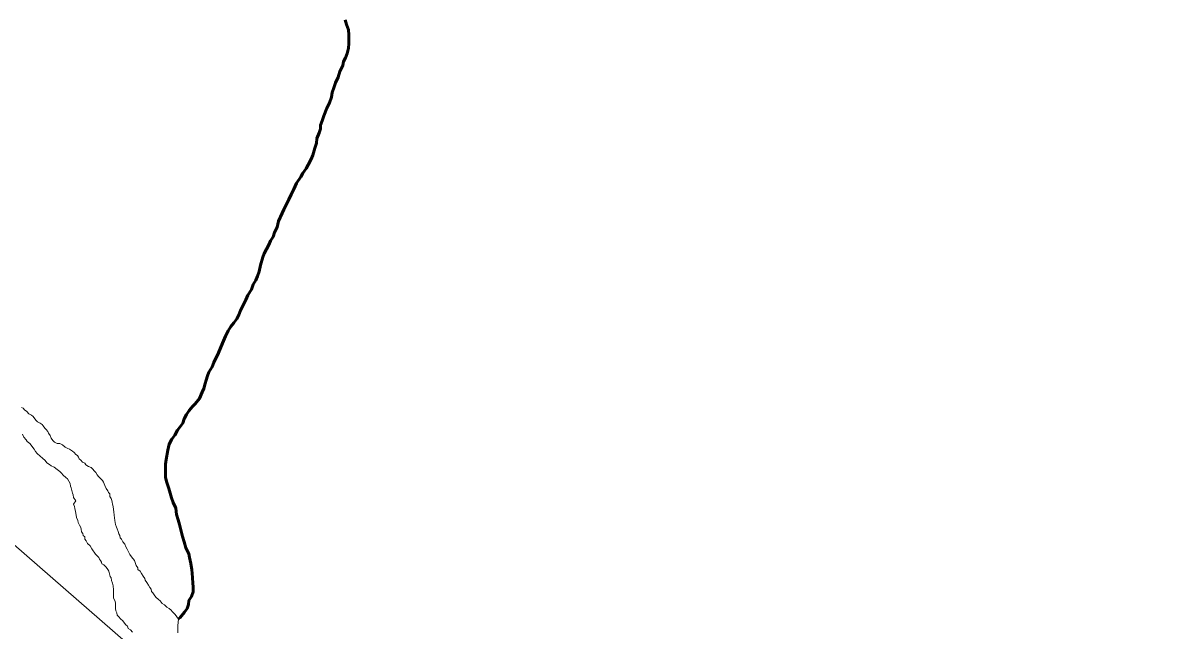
# Model space of a CAD drawing. Extents: x -1643653 to 4543381, y 1624270 to 13878484.
# Drawn here: x 806176 to 807697, y 9014280 to 9015081 of the extents above; entities that cross this region are included whole.
import ezdxf

# ---------------------------------------------------------------- set-up
doc = ezdxf.new("R2010")
doc.units = 0
doc.header["$LTSCALE"] = 160
doc.layers.add('60', color=7, linetype='Continuous', lineweight=13)

msp = doc.modelspace()

# ---------------------------------------------------------------- linework, layer by layer
at = {"layer": '60', "lineweight": 53}
for points in [[(806600.5, 9015085.7), (806602.2, 9015079.5), (806604.7, 9015072.2), (806604.8, 9015071)], [(806604.8, 9015071), (806605.2, 9015067.2), (806605.1, 9015054.4), (806604.8, 9015048.2), (806603, 9015041.2), (806600.7, 9015035.2), (806598.2, 9015030.7), (806597.2, 9015025.2), (806593.2, 9015017.2), (806591.1, 9015010), (806587.6, 9015002.5), (806585.5, 9014996), (806583.3, 9014989.5), (806582.2, 9014983.5), (806579.7, 9014976.2), (806576.2, 9014968.8), (806572.1, 9014958.8), (806570.1, 9014952.5), (806568, 9014946.5), (806567.8, 9014941.8), (806566, 9014936.5), (806563.2, 9014929), (806562.4, 9014922.8), (806560.4, 9014916.3), (806557.6, 9014907.1), (806555.6, 9014901.6), (806551.8, 9014894.1), (806548.8, 9014889.6), (806544.7, 9014883.1), (806542, 9014878.6), (806536.4, 9014870.1), (806532.6, 9014862.1), (806529.3, 9014855.2), (806526, 9014848.4), (806522.5, 9014841.7), (806519.5, 9014835.4), (806517.2, 9014830.5)], [(806517.2, 9014830.5), (806512.4, 9014820.2), (806510.6, 9014812.2), (806507.3, 9014805.2), (806505.5, 9014799.5), (806501.8, 9014794), (806500, 9014788.7), (806496.7, 9014783.2), (806493.7, 9014777.3), (806491.7, 9014772.3), (806488.8, 9014762), (806487.1, 9014753.5), (806484.8, 9014747.5), (806482.8, 9014742.3), (806479, 9014736.3), (806476.9, 9014729.8), (806472.2, 9014722.6), (806469.4, 9014716.1), (806467.5, 9014712.6)], [(806467.5, 9014712.6), (806462.3, 9014702.4), (806460.3, 9014696.4), (806457.7, 9014691.1), (806453.7, 9014686.1), (806449.9, 9014681.2), (806446.4, 9014675.4), (806442.6, 9014668.4), (806440.1, 9014662.4), (806436.5, 9014653.9), (806433.5, 9014646.2), (806427.2, 9014633.7), (806425.2, 9014627.7), (806420.9, 9014620.7), (806419.1, 9014616.2), (806417.3, 9014610.5), (806415.8, 9014605.8), (806414, 9014599.3), (806412, 9014594.5), (806408.5, 9014586.3), (806402.9, 9014579.3), (806399.4, 9014575.6), (806394.9, 9014570.3), (806391.3, 9014565.1), (806388.1, 9014559.1), (806386.3, 9014553.6), (806382.5, 9014548.4), (806379.5, 9014544.4), (806375.7, 9014537.9), (806371.9, 9014532.7), (806368.6, 9014525.7), (806366.6, 9014518.2), (806364.5, 9014505.7), (806363.8, 9014499.7), (806363.5, 9014494.7), (806363.4, 9014486.9), (806363.7, 9014481.9), (806365.4, 9014475.4), (806368.1, 9014467.6), (806371.5, 9014455.3), (806373.8, 9014449.1), (806377, 9014441.3), (806378.2, 9014433.3), (806380.2, 9014426.3), (806382.1, 9014419.8), (806384.3, 9014411), (806385.8, 9014404.2), (806388, 9014397.2), (806390.5, 9014389.2), (806394.2, 9014381.4), (806395.4, 9014376.4), (806397.2, 9014368.4), (806398.1, 9014360.4), (806398.6, 9014355.6), (806399.1, 9014349.6), (806399.8, 9014342.6), (806400.2, 9014337.8), (806400, 9014331.1), (806397.7, 9014324.8), (806394.4, 9014319.6), (806393.9, 9014314.6), (806392.1, 9014309.3), (806388.6, 9014304.3), (806382.8, 9014297.4), (806380.7, 9014295.5)]]:
    msp.add_lwpolyline(points, dxfattribs=at)
at = {"layer": '60'}
for points in [[(814598.3, 9008896), (813758.5, 9010664.1), (812879.6, 9010781.5), (811952.2, 9011648.1), (810858.7, 9011770.6), (810494.2, 9012398.9), (808613.3, 9013370.5), (807126, 9013554.3), (805831.2, 9014683.5)], [(806173.8, 9014574.3), (806176.1, 9014573.3), (806177.6, 9014571.1), (806181, 9014568.8), (806183.3, 9014565.8), (806187, 9014564.2), (806189.2, 9014562.2), (806191.5, 9014559.2), (806193.2, 9014557.2), (806194.9, 9014555.2), (806198.4, 9014553.4), (806200.9, 9014551.9), (806202.2, 9014549.9), (806204.4, 9014547.1), (806206.4, 9014545.1), (806208.6, 9014542.8), (806209.6, 9014540.5), (806211.6, 9014537.3), (806213, 9014534), (806215.3, 9014530.7), (806217.2, 9014528.7), (806220.7, 9014527), (806224.2, 9014526.7), (806228, 9014524.9), (806231.2, 9014521.9), (806234.9, 9014520.3), (806237.2, 9014519.1), (806240.9, 9014516.8), (806243.2, 9014514.8), (806245.4, 9014512.5), (806247.6, 9014511), (806248.9, 9014508.7), (806249.8, 9014506.7), (806251.8, 9014504.7), (806254.3, 9014502.2), (806257.3, 9014500.7), (806258.8, 9014498.7), (806262.3, 9014496.6), (806265.8, 9014495.1), (806268, 9014492.8), (806269.7, 9014490.8), (806271.7, 9014488.6), (806273.7, 9014485.5), (806275.2, 9014483.3), (806278.2, 9014480.3), (806280.4, 9014478), (806282.1, 9014476), (806283.8, 9014471.5), (806285.6, 9014467.4), (806287.8, 9014464.2), (806288.3, 9014462.2), (806290.3, 9014460.2), (806290.2, 9014457.1), (806292.2, 9014454.4), (806292.9, 9014451.4), (806293.4, 9014449.4), (806293.9, 9014446.6), (806294.6, 9014443.8), (806295.1, 9014439.8), (806295.6, 9014436.8), (806296.1, 9014432.3), (806296.5, 9014428.8), (806296.7, 9014425.1), (806297.2, 9014422.8), (806297.7, 9014419.8), (806298.9, 9014416.5), (806299.7, 9014414.3), (806301.4, 9014410.8), (806301.9, 9014407.5), (806303.6, 9014405.5), (806303.8, 9014402.5), (806305.8, 9014400.5), (806307.5, 9014397.2), (806309.8, 9014394.2), (806311.5, 9014390.4), (806313.2, 9014387.4), (806314.7, 9014383.9)], [(806314.7, 9014383.9), (806313.2, 9014387.4), (806311.5, 9014390.4), (806309.8, 9014394.2), (806307.5, 9014397.2), (806305.8, 9014400.5), (806303.8, 9014402.5), (806303.6, 9014405.5), (806301.9, 9014407.5), (806301.4, 9014410.8), (806299.7, 9014414.3), (806298.9, 9014416.5), (806297.7, 9014419.8), (806297.2, 9014422.8), (806296.7, 9014425.1), (806296.5, 9014428.8), (806296.1, 9014432.3), (806295.6, 9014436.8), (806295.1, 9014439.8), (806294.6, 9014443.8), (806293.9, 9014446.6), (806293.4, 9014449.4), (806292.9, 9014451.4), (806292.2, 9014454.4), (806290.2, 9014457.1), (806290.3, 9014460.2), (806288.3, 9014462.2), (806287.8, 9014464.2), (806285.6, 9014467.4), (806283.8, 9014471.5), (806282.1, 9014476), (806280.4, 9014478), (806278.2, 9014480.3), (806275.2, 9014483.3), (806273.7, 9014485.5), (806271.7, 9014488.6), (806269.7, 9014490.8), (806268, 9014492.8), (806265.8, 9014495.1), (806262.3, 9014496.6), (806258.8, 9014498.7), (806257.3, 9014500.7), (806254.3, 9014502.2), (806251.8, 9014504.7), (806249.8, 9014506.7), (806248.9, 9014508.7), (806247.6, 9014511), (806245.4, 9014512.5), (806243.2, 9014514.8), (806240.9, 9014516.8), (806237.2, 9014519.1), (806234.9, 9014520.3), (806231.2, 9014521.9), (806228, 9014524.9), (806224.2, 9014526.7), (806220.7, 9014527), (806217.2, 9014528.7), (806215.3, 9014530.7), (806213, 9014534), (806211.6, 9014537.3), (806209.6, 9014540.5), (806208.6, 9014542.8), (806206.4, 9014545.1), (806204.4, 9014547.1), (806202.2, 9014549.9), (806200.9, 9014551.9), (806198.4, 9014553.4), (806194.9, 9014555.2), (806193.2, 9014557.2), (806191.5, 9014559.2), (806189.2, 9014562.2), (806187, 9014564.2), (806183.3, 9014565.8), (806181, 9014568.8), (806177.6, 9014571.1), (806176.1, 9014573.3), (806173.8, 9014574.3)], [(806226.7, 9014487.6), (806224.5, 9014489.9), (806221, 9014492.7), (806217, 9014495.7), (806213, 9014497.5), (806210.8, 9014499.2), (806207.3, 9014501.2), (806205.1, 9014504.3), (806201.3, 9014507.3), (806198.3, 9014510.1), (806194.4, 9014513.4), (806192.4, 9014516.4), (806190.7, 9014519.4), (806188.7, 9014521.4), (806186.7, 9014524.4), (806184.7, 9014526.7), (806181.5, 9014529.5), (806180, 9014531.5), (806177, 9014535.2), (806175.1, 9014539)], [(806319.9, 9014277.9), (806317.4, 9014281), (806314.2, 9014283), (806313.7, 9014285.8), (806311.2, 9014287.5), (806309.5, 9014289.8), (806307.5, 9014292.8), (806304.3, 9014295.6), (806302, 9014298.3), (806300.1, 9014300.4), (806299.3, 9014303.6), (806298.3, 9014305.9), (806297.6, 9014309.1), (806297.6, 9014312.1), (806297.7, 9014314.1), (806297.7, 9014316.6), (806296.9, 9014319.7), (806295, 9014322.9), (806295, 9014324.9), (806295, 9014326.9), (806295.1, 9014333.9), (806294.6, 9014339), (806293.9, 9014342.7), (806292.4, 9014346), (806291.9, 9014349.5), (806290.7, 9014351.5), (806289.7, 9014355), (806289, 9014358.3), (806287.8, 9014360.5), (806285.5, 9014363.5), (806282.5, 9014366.6), (806279.8, 9014368.1), (806279.1, 9014370.1), (806277.8, 9014372.4), (806276.6, 9014374.4), (806275.9, 9014376.4), (806271.4, 9014380.9), (806266.7, 9014387.7), (806264.5, 9014392), (806261, 9014394.8), (806259, 9014398.5), (806257.3, 9014400.8), (806257.1, 9014403.5), (806255.3, 9014405.6), (806254.8, 9014408.3), (806252.9, 9014410.3), (806252.6, 9014413.8), (806251.9, 9014415.8), (806250.2, 9014419.1), (806248.5, 9014422.6), (806248, 9014425.1), (806246.5, 9014429.4), (806245.8, 9014432.2), (806245.1, 9014437.2), (806244.3, 9014441.2), (806243.6, 9014443.7), (806242.4, 9014446.7), (806245.4, 9014451.2), (806242.2, 9014455.7), (806241.7, 9014459.2), (806241.2, 9014461.2), (806240, 9014464.7), (806239.3, 9014468.2), (806238.6, 9014470.5), (806237.8, 9014474), (806236.4, 9014477), (806234.4, 9014480), (806232.2, 9014482.1), (806228.7, 9014485.1), (806226.7, 9014487.6)], [(806314.7, 9014383.9), (806316.7, 9014380.4), (806318.9, 9014377.3), (806322.6, 9014372.6), (806325.1, 9014366), (806327, 9014362.8), (806327.3, 9014360.8), (806330.2, 9014358.5), (806332, 9014355.5), (806334, 9014352), (806336.2, 9014348.7), (806336.9, 9014346.4), (806339.1, 9014343.4), (806341.4, 9014340.1), (806343.1, 9014337.1), (806344.8, 9014334.9), (806345.1, 9014331.8), (806346.8, 9014329.8), (806348.8, 9014327.1), (806350.8, 9014324.1), (806354.2, 9014321), (806356.5, 9014319.3), (806359.4, 9014316), (806362.4, 9014314), (806365.4, 9014310.9), (806368.6, 9014309.2), (806370.9, 9014307.2), (806372.6, 9014305.1), (806374.6, 9014303.1), (806376.3, 9014301.1), (806380.8, 9014295.3), (806379.7, 9014286.8), (806379.7, 9014284.8), (806379.7, 9014281.6), (806379.9, 9014279.6), (806379.9, 9014277.3)], [(806379.9, 9014277.3), (806379.9, 9014279.6), (806379.7, 9014281.6), (806379.7, 9014284.8), (806379.7, 9014286.8), (806380.8, 9014295.3), (806376.3, 9014301.1), (806374.6, 9014303.1), (806372.6, 9014305.1), (806370.9, 9014307.2), (806368.6, 9014309.2), (806365.4, 9014310.9), (806362.4, 9014314), (806359.4, 9014316), (806356.5, 9014319.3), (806354.2, 9014321), (806350.8, 9014324.1), (806348.8, 9014327.1), (806346.8, 9014329.8), (806345.1, 9014331.8), (806344.8, 9014334.9), (806343.1, 9014337.1), (806341.4, 9014340.1), (806339.1, 9014343.4), (806336.9, 9014346.4), (806336.2, 9014348.7), (806334, 9014352), (806332, 9014355.5), (806330.2, 9014358.5), (806327.3, 9014360.8), (806327, 9014362.8), (806325.1, 9014366), (806322.6, 9014372.6), (806318.9, 9014377.3), (806316.7, 9014380.4), (806314.7, 9014383.9)]]:
    msp.add_lwpolyline(points, dxfattribs=at)
at = {"layer": '60', "lineweight": 25}
msp.add_spline([(814781, 9009175.5), (814787.2, 9009173.4), (814796.9, 9009173.4), (814799.4, 9009172.4), (814805.1, 9009174.5), (814805.6, 9009176.5), (814811.7, 9009179.5), (814811.7, 9009179.5), (814801.5, 9009181), (814790.7, 9009181.5), (814784.1, 9009183.1), (814777.4, 9009185.1), (814778.4, 9009175.5)], degree=3, dxfattribs=at)

doc.saveas('drawing.dxf')
